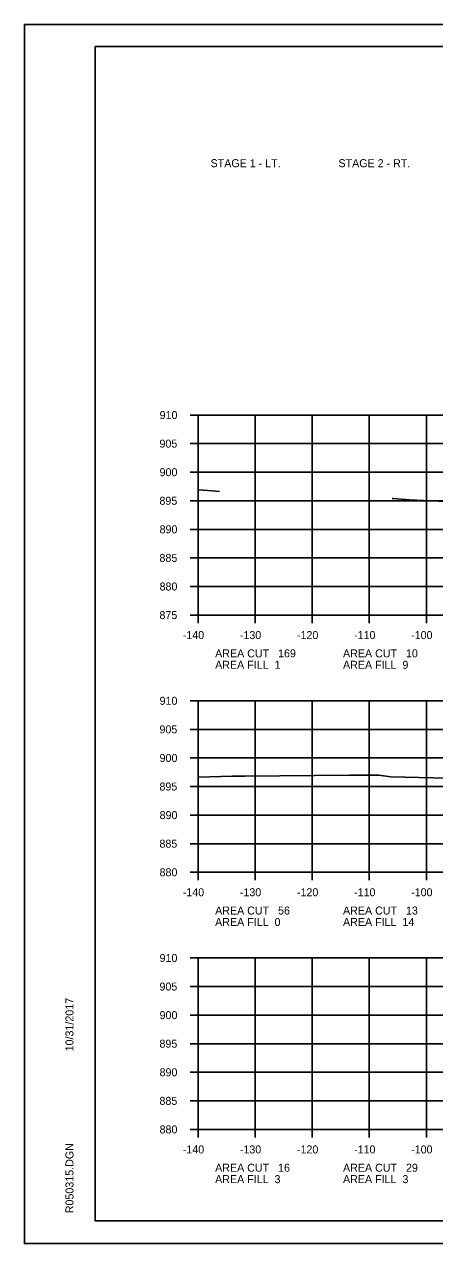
# Model space of a CAD drawing. Extents: x 1486524 to 1499135, y 326561 to 337924.
# Drawn here: x 1488812.5 to 1488884.3, y 333419.3 to 333632.7 of the extents above; entities that cross this region are included whole.
import ezdxf

# ---------------------------------------------------------------- set-up
doc = ezdxf.new("R2010")
doc.units = 0
for name, color, linetype in [('Default', 7, 'Continuous'), ('E_Const Align', 7, 'Continuous'), ('E_Const Align Station', 7, 'Continuous'), ('E_Ownership Information', 7, 'Continuous'), ('E_Property Line', 7, 'Continuous'), ('E_Quarter Calls', 7, 'Continuous'), ('E_Tract Number', 7, 'Continuous')]:
    doc.layers.add(name, color=color, linetype=linetype)

msp = doc.modelspace()

# ---------------------------------------------------------------- linework, layer by layer
at = {"layer": 'E_Const Align'}
for p, q in [((1488841.49, 333564.3), (1488842.89, 333564.3)), ((1488842.89, 333529.3), (1488842.89, 333564.3)), ((1488841.49, 333559.3), (1488842.89, 333559.3)), ((1488841.49, 333554.3), (1488842.89, 333554.3)), ((1488841.49, 333549.3), (1488842.89, 333549.3)), ((1488841.49, 333544.3), (1488842.89, 333544.3)), ((1488841.49, 333539.3), (1488842.89, 333539.3)), ((1488841.49, 333534.3), (1488842.89, 333534.3)), ((1488841.49, 333529.3), (1488842.89, 333529.3)), ((1488842.89, 333529.3), (1489122.89, 333529.3)), ((1488842.89, 333527.9), (1488842.89, 333529.3)), ((1488852.89, 333527.9), (1488852.89, 333529.3)), ((1488862.89, 333527.9), (1488862.89, 333529.3)), ((1488872.89, 333527.9), (1488872.89, 333529.3)), ((1488882.89, 333527.9), (1488882.89, 333529.3)), ((1488841.49, 333514.3), (1488842.89, 333514.3)), ((1488842.89, 333484.3), (1488842.89, 333514.3)), ((1488841.49, 333509.3), (1488842.89, 333509.3)), ((1488841.49, 333504.3), (1488842.89, 333504.3)), ((1488841.49, 333499.3), (1488842.89, 333499.3)), ((1488841.49, 333494.3), (1488842.89, 333494.3)), ((1488841.49, 333489.3), (1488842.89, 333489.3)), ((1488841.49, 333484.3), (1488842.89, 333484.3)), ((1488842.89, 333484.3), (1489122.89, 333484.3)), ((1488842.89, 333482.9), (1488842.89, 333484.3)), ((1488852.89, 333482.9), (1488852.89, 333484.3)), ((1488862.89, 333482.9), (1488862.89, 333484.3)), ((1488872.89, 333482.9), (1488872.89, 333484.3)), ((1488882.89, 333482.9), (1488882.89, 333484.3)), ((1488841.49, 333469.3), (1488842.89, 333469.3)), ((1488842.89, 333439.3), (1488842.89, 333469.3)), ((1488841.49, 333464.3), (1488842.89, 333464.3)), ((1488841.49, 333459.3), (1488842.89, 333459.3)), ((1488841.49, 333454.3), (1488842.89, 333454.3)), ((1488841.49, 333449.3), (1488842.89, 333449.3)), ((1488841.49, 333444.3), (1488842.89, 333444.3)), ((1488841.49, 333439.3), (1488842.89, 333439.3)), ((1488842.89, 333439.3), (1489122.89, 333439.3)), ((1488842.89, 333437.9), (1488842.89, 333439.3)), ((1488852.89, 333437.9), (1488852.89, 333439.3)), ((1488862.89, 333437.9), (1488862.89, 333439.3)), ((1488872.89, 333437.9), (1488872.89, 333439.3)), ((1488882.89, 333437.9), (1488882.89, 333439.3))]:
    msp.add_line(p, q, dxfattribs=at)
at = {"layer": 'E_Ownership Information'}
for p, q in [((1488842.89, 333564.3), (1489122.89, 333564.3)), ((1488842.89, 333529.3), (1488842.89, 333564.3)), ((1488842.89, 333564.3), (1489122.89, 333564.3)), ((1488842.89, 333529.3), (1488842.89, 333564.3)), ((1488852.89, 333529.3), (1488852.89, 333564.3)), ((1488852.89, 333529.3), (1488852.89, 333564.3)), ((1488862.89, 333529.3), (1488862.89, 333564.3)), ((1488862.89, 333529.3), (1488862.89, 333564.3)), ((1488872.89, 333529.3), (1488872.89, 333564.3)), ((1488872.89, 333529.3), (1488872.89, 333564.3)), ((1488882.89, 333529.3), (1488882.89, 333564.3)), ((1488882.89, 333529.3), (1488882.89, 333564.3)), ((1488842.89, 333559.3), (1489122.89, 333559.3)), ((1488842.89, 333559.3), (1489122.89, 333559.3)), ((1488842.89, 333554.3), (1489122.89, 333554.3)), ((1488842.89, 333554.3), (1489122.89, 333554.3)), ((1488842.89, 333549.3), (1489122.89, 333549.3)), ((1488842.89, 333549.3), (1489122.89, 333549.3)), ((1488842.89, 333544.3), (1489122.89, 333544.3)), ((1488842.89, 333544.3), (1489122.89, 333544.3)), ((1488842.89, 333539.3), (1489122.89, 333539.3)), ((1488842.89, 333539.3), (1489122.89, 333539.3)), ((1488842.89, 333534.3), (1489122.89, 333534.3)), ((1488842.89, 333534.3), (1489122.89, 333534.3)), ((1488842.89, 333529.3), (1489122.89, 333529.3)), ((1488842.89, 333529.3), (1489122.89, 333529.3)), ((1488842.89, 333514.3), (1489122.89, 333514.3)), ((1488842.89, 333484.3), (1488842.89, 333514.3)), ((1488852.89, 333484.3), (1488852.89, 333514.3)), ((1488862.89, 333484.3), (1488862.89, 333514.3)), ((1488872.89, 333484.3), (1488872.89, 333514.3)), ((1488882.89, 333484.3), (1488882.89, 333514.3)), ((1488842.89, 333509.3), (1489122.89, 333509.3)), ((1488842.89, 333504.3), (1489122.89, 333504.3)), ((1488842.89, 333499.3), (1489122.89, 333499.3)), ((1488842.89, 333494.3), (1489122.89, 333494.3)), ((1488842.89, 333489.3), (1489122.89, 333489.3)), ((1488842.89, 333484.3), (1489122.89, 333484.3)), ((1488842.89, 333469.3), (1489122.89, 333469.3)), ((1488842.89, 333439.3), (1488842.89, 333469.3)), ((1488842.89, 333469.3), (1489122.89, 333469.3)), ((1488842.89, 333439.3), (1488842.89, 333469.3)), ((1488852.89, 333439.3), (1488852.89, 333469.3)), ((1488852.89, 333439.3), (1488852.89, 333469.3)), ((1488862.89, 333439.3), (1488862.89, 333469.3)), ((1488862.89, 333439.3), (1488862.89, 333469.3)), ((1488872.89, 333439.3), (1488872.89, 333469.3)), ((1488872.89, 333439.3), (1488872.89, 333469.3)), ((1488882.89, 333439.3), (1488882.89, 333469.3)), ((1488882.89, 333439.3), (1488882.89, 333469.3)), ((1488842.89, 333464.3), (1489122.89, 333464.3)), ((1488842.89, 333464.3), (1489122.89, 333464.3)), ((1488842.89, 333459.3), (1489122.89, 333459.3)), ((1488842.89, 333459.3), (1489122.89, 333459.3)), ((1488842.89, 333454.3), (1489122.89, 333454.3)), ((1488842.89, 333454.3), (1489122.89, 333454.3)), ((1488842.89, 333449.3), (1489122.89, 333449.3)), ((1488842.89, 333449.3), (1489122.89, 333449.3)), ((1488842.89, 333444.3), (1489122.89, 333444.3)), ((1488842.89, 333444.3), (1489122.89, 333444.3)), ((1488842.89, 333439.3), (1489122.89, 333439.3)), ((1488842.89, 333439.3), (1489122.89, 333439.3))]:
    msp.add_line(p, q, dxfattribs=at)
at = {"layer": 'E_Property Line'}
for p, q in [((1488824.89, 333628.76), (1489141.07, 333628.76)), ((1488824.89, 333423.3), (1488824.89, 333628.76)), ((1488824.89, 333423.3), (1488824.89, 333423.3)), ((1489141.07, 333423.3), (1488824.89, 333423.3))]:
    msp.add_line(p, q, dxfattribs=at)
at = {"layer": 'E_Quarter Calls'}
for p, q in [((1488812.48, 333632.66), (1489145.82, 333632.66)), ((1488812.48, 333419.32), (1489145.82, 333419.32))]:
    msp.add_line(p, q, dxfattribs=at)
for points in [[(1488812.48, 333632.66), (1489145.82, 333632.66), (1489145.82, 333419.32), (1488812.48, 333419.32)], [(1489058.81, 333628.76), (1489058.81, 333618.88), (1489094.54, 333618.88), (1489094.54, 333615.96), (1489117.74, 333615.96), (1489117.74, 333591.63), (1489141.07, 333591.63), (1489141.07, 333423.3), (1488824.89, 333423.3), (1488824.89, 333628.76)]]:
    msp.add_lwpolyline(points, close=True, dxfattribs=at)
at = {"layer": 'E_Tract Number'}
for points in [[(1488842.89, 333551.19), (1488845.39, 333551.04), (1488846.67, 333550.91)], [(1488876.9, 333549.72), (1488877.1, 333549.71), (1488879.93, 333549.49), (1488914.32, 333547.91)], [(1488842.89, 333500.96), (1488848.88, 333501.1), (1488849.6, 333501.11), (1488851.07, 333501.13), (1488869.43, 333501.31), (1488874.54, 333501.26), (1488876.69, 333500.99), (1488903.85, 333500.38)]]:
    msp.add_lwpolyline(points, dxfattribs=at)

# ---------------------------------------------------------------- texts
at = {"layer": 'Default'}
for s, p in [('STAGE 1 - LT.', (1488845.09, 333607.67)), ('STAGE 2 - RT.', (1488867.49, 333607.67))]:
    msp.add_text(s, height=1.4, dxfattribs=at).set_placement(p)
at = {"layer": 'E_Const Align Station'}
for s, p in [('910', (1488836.16, 333563.6)), ('905', (1488836.14, 333558.6)), ('900', (1488836.16, 333553.6)), ('895', (1488836.14, 333548.6)), ('890', (1488836.16, 333543.6)), ('885', (1488836.14, 333538.6)), ('880', (1488836.16, 333533.6)), ('875', (1488836.14, 333528.6)), ('-140', (1488840.22, 333525.1)), ('-130', (1488850.22, 333525.1)), ('-120', (1488860.22, 333525.1)), ('-110', (1488870.22, 333525.1)), ('-100', (1488880.22, 333525.1)), ('AREA CUT   169', (1488845.89, 333521.9)), ('AREA CUT   10', (1488868.29, 333521.9)), ('AREA FILL  1', (1488845.89, 333519.9)), ('AREA FILL  9', (1488868.29, 333519.9)), ('910', (1488836.16, 333513.6)), ('905', (1488836.14, 333508.6)), ('900', (1488836.16, 333503.6)), ('895', (1488836.14, 333498.6)), ('890', (1488836.16, 333493.6)), ('885', (1488836.14, 333488.6)), ('880', (1488836.16, 333483.6)), ('-140', (1488840.22, 333480.1)), ('-130', (1488850.22, 333480.1)), ('-120', (1488860.22, 333480.1)), ('-110', (1488870.22, 333480.1)), ('-100', (1488880.22, 333480.1)), ('AREA CUT   56', (1488845.89, 333476.9)), ('AREA CUT   13', (1488868.29, 333476.9)), ('AREA FILL  0', (1488845.89, 333474.9)), ('AREA FILL  14', (1488868.29, 333474.9)), ('910', (1488836.16, 333468.6)), ('905', (1488836.14, 333463.6)), ('900', (1488836.16, 333458.6)), ('895', (1488836.14, 333453.6)), ('890', (1488836.16, 333448.6)), ('885', (1488836.14, 333443.6)), ('880', (1488836.16, 333438.6)), ('-140', (1488840.22, 333435.1)), ('-130', (1488850.22, 333435.1)), ('-120', (1488860.22, 333435.1)), ('-110', (1488870.22, 333435.1)), ('-100', (1488880.22, 333435.1)), ('AREA CUT   16', (1488845.89, 333431.9)), ('AREA CUT   29', (1488868.29, 333431.9)), ('AREA FILL  3', (1488845.89, 333429.9)), ('AREA FILL  3', (1488868.29, 333429.9))]:
    msp.add_text(s, height=1.4, dxfattribs=at).set_placement(p)
at = {"layer": 'E_Property Line'}
for s, p in [('10/31/2017', (1488821.08, 333452.95)), ('R050315.DGN', (1488821.08, 333424.63))]:
    msp.add_text(s, height=1.4, rotation=90, dxfattribs=at).set_placement(p)

doc.saveas('drawing.dxf')
